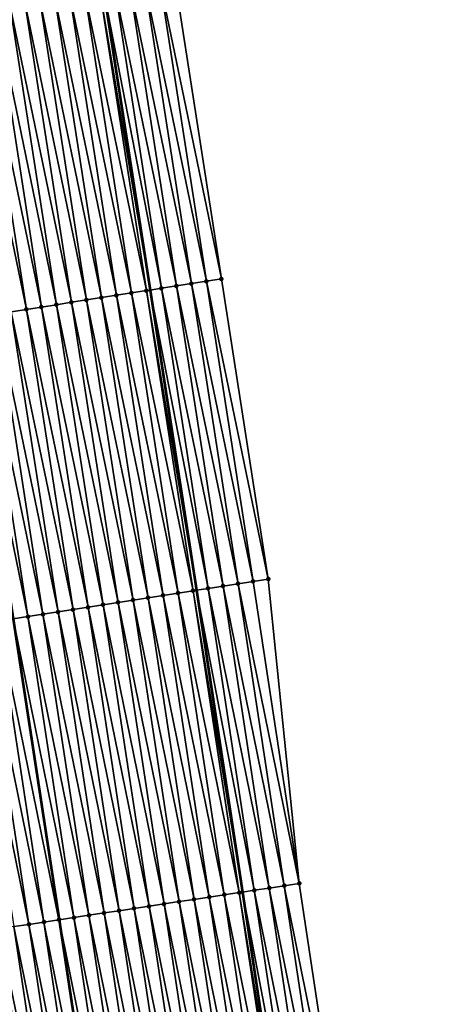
# Model space of a CAD drawing. Header units: feet. Extents: x 2010743 to 2022806, y 818705 to 837694.
# Tile 513 of 531: x 2011193 to 2011220, y 836795 to 836860. Entities that reach past the tile are written whole.
import ezdxf

# ---------------------------------------------------------------- set-up
doc = ezdxf.new("R2010")
doc.units = ezdxf.units.FT
doc.header["$MEASUREMENT"] = 0
for name, color, linetype, lineweight in [('EP_Travel Lane', 172, 'Continuous', 53), ('Road Shots', 141, 'Continuous', 100), ('STRIPING', 60, 'Continuous', 53)]:
    doc.layers.add(name, color=color, linetype=linetype, lineweight=lineweight)
doc.layers.add('I-77-MM17-21_NB-Surface-Border', color=7, linetype='Continuous')
doc.layers.add('I-77-MM17-21_NB-Surface-TIN', color=7, linetype='Continuous')

msp = doc.modelspace()

# ---------------------------------------------------------------- linework, layer by layer
at = {"layer": 'EP_Travel Lane'}
msp.add_polyline3d([(2011143.788, 837198.049, 349.843), (2011147.069, 837178.321, 349.642), (2011150.357, 837158.599, 349.461), (2011153.682, 837138.878, 349.257), (2011156.923, 837119.055, 349.034), (2011160.161, 837099.32, 348.841), (2011163.4, 837079.585, 348.559), (2011166.638, 837059.851, 348.291), (2011169.862, 837040.081, 348.042), (2011173.062, 837020.341, 347.773), (2011176.262, 837000.6, 347.535), (2011179.462, 836980.859, 347.267), (2011182.633, 836961.039, 346.971), (2011185.763, 836941.289, 346.625), (2011188.893, 836921.539, 346.26), (2011192.023, 836901.788, 345.91), (2011195.122, 836881.965, 345.542), (2011198.181, 836862.203, 345.228), (2011201.241, 836842.441, 344.868), (2011204.3, 836822.68, 344.507), (2011207.331, 836802.814, 344.144), (2011210.314, 836783.042, 343.765), (2011213.298, 836763.269, 343.41), (2011216.281, 836743.496, 343.031)], dxfattribs=at)
at = {"layer": 'I-77-MM17-21_NB-Surface-Border', "color": 3, "linetype": 'Continuous', "lineweight": -3}
msp.add_polyline3d([(2011145.518, 837198.339, 349.784), (2011147.835, 837178.45, 349.618), (2011153.111, 837159.062, 349.356), (2011158.39, 837139.67, 349.073), (2011161.623, 837119.826, 348.847), (2011164.852, 837100.089, 348.658), (2011169.067, 837080.515, 348.34), (2011172.295, 837060.779, 348.069), (2011174.527, 837040.84, 347.854), (2011177.726, 837021.099, 347.597), (2011179.938, 837001.197, 347.389), (2011183.137, 836981.457, 347.116), (2011185.322, 836961.468, 346.865), (2011189.441, 836941.875, 346.483), (2011193.561, 836922.282, 346.084), (2011196.692, 836902.532, 345.727), (2011199.802, 836882.695, 345.372), (2011202.873, 836862.935, 345.041), (2011205.945, 836843.176, 344.693), (2011209.017, 836823.416, 344.338), (2011211.067, 836803.381, 344.006), (2011214.051, 836783.608, 343.64), (2011215.057, 836763.535, 343.352), (2011220.018, 836744.062, 342.899)], dxfattribs=at)
at = {"layer": 'I-77-MM17-21_NB-Surface-TIN', "color": 128, "linetype": 'Continuous', "lineweight": -3}
for points in [[(2011202.981, 836842.713, 344.82), (2011199.909, 836862.472, 345.173), (2011198.921, 836862.318, 345.203)], [(2011203.969, 836842.867, 344.772), (2011200.897, 836862.627, 345.128), (2011199.909, 836862.472, 345.173)], [(2011202.981, 836842.713, 344.82), (2011203.969, 836842.867, 344.772), (2011199.909, 836862.472, 345.173)], [(2011204.957, 836843.021, 344.732), (2011201.885, 836862.781, 345.083), (2011200.897, 836862.627, 345.128)], [(2011203.969, 836842.867, 344.772), (2011204.957, 836843.021, 344.732), (2011200.897, 836862.627, 345.128)], [(2011201.885, 836862.781, 345.083), (2011205.945, 836843.176, 344.693), (2011202.873, 836862.935, 345.041)], [(2011204.957, 836843.021, 344.732), (2011205.945, 836843.176, 344.693), (2011201.885, 836862.781, 345.083)], [(2011199.029, 836842.097, 344.921), (2011195.957, 836861.856, 345.274), (2011194.969, 836861.702, 345.291)], [(2011200.017, 836842.25, 344.906), (2011196.945, 836862.01, 345.261), (2011195.957, 836861.856, 345.274)], [(2011199.029, 836842.097, 344.921), (2011200.017, 836842.25, 344.906), (2011195.957, 836861.856, 345.274)], [(2011201.005, 836842.405, 344.872), (2011197.933, 836862.164, 345.237), (2011196.945, 836862.01, 345.261)], [(2011200.017, 836842.25, 344.906), (2011201.005, 836842.405, 344.872), (2011196.945, 836862.01, 345.261)], [(2011197.933, 836862.164, 345.237), (2011201.241, 836842.441, 344.868), (2011198.181, 836862.203, 345.228)], [(2011201.005, 836842.405, 344.872), (2011201.241, 836842.441, 344.868), (2011197.933, 836862.164, 345.237)], [(2011201.993, 836842.559, 344.853), (2011198.921, 836862.318, 345.203), (2011198.181, 836862.203, 345.228)], [(2011201.993, 836842.559, 344.853), (2011198.181, 836862.203, 345.228), (2011201.241, 836842.441, 344.868)], [(2011201.993, 836842.559, 344.853), (2011202.981, 836842.713, 344.82), (2011198.921, 836862.318, 345.203)], [(2011195.076, 836841.481, 344.982), (2011192.005, 836861.241, 345.337), (2011191.016, 836861.087, 345.351)], [(2011196.064, 836841.635, 344.968), (2011192.993, 836861.394, 345.325), (2011192.005, 836861.241, 345.337)], [(2011195.076, 836841.481, 344.982), (2011196.064, 836841.635, 344.968), (2011192.005, 836861.241, 345.337)], [(2011197.052, 836841.789, 344.953), (2011193.981, 836861.548, 345.308), (2011192.993, 836861.394, 345.325)], [(2011196.064, 836841.635, 344.968), (2011197.052, 836841.789, 344.953), (2011192.993, 836861.394, 345.325)], [(2011198.041, 836841.943, 344.938), (2011194.969, 836861.702, 345.291), (2011193.981, 836861.548, 345.308)], [(2011197.052, 836841.789, 344.953), (2011198.041, 836841.943, 344.938), (2011193.981, 836861.548, 345.308)], [(2011198.041, 836841.943, 344.938), (2011199.029, 836842.097, 344.921), (2011194.969, 836861.702, 345.291)], [(2011193.1, 836841.173, 345.009), (2011190.028, 836860.933, 345.366), (2011189.04, 836860.779, 345.388)], [(2011192.112, 836841.02, 345.023), (2011193.1, 836841.173, 345.009), (2011189.04, 836860.779, 345.388)], [(2011194.088, 836841.327, 344.994), (2011191.016, 836861.087, 345.351), (2011190.028, 836860.933, 345.366)], [(2011193.1, 836841.173, 345.009), (2011194.088, 836841.327, 344.994), (2011190.028, 836860.933, 345.366)], [(2011194.088, 836841.327, 344.994), (2011195.076, 836841.481, 344.982), (2011191.016, 836861.087, 345.351)], [(2011209.017, 836823.416, 344.338), (2011205.945, 836843.176, 344.693), (2011204.957, 836843.021, 344.732)], [(2011204.076, 836822.645, 344.513), (2011201.005, 836842.405, 344.872), (2011200.017, 836842.25, 344.906)], [(2011201.005, 836842.405, 344.872), (2011204.3, 836822.68, 344.507), (2011201.241, 836842.441, 344.868)], [(2011204.076, 836822.645, 344.513), (2011204.3, 836822.68, 344.507), (2011201.005, 836842.405, 344.872)], [(2011205.064, 836822.799, 344.485), (2011201.993, 836842.559, 344.853), (2011201.241, 836842.441, 344.868)], [(2011205.064, 836822.799, 344.485), (2011201.241, 836842.441, 344.868), (2011204.3, 836822.68, 344.507)], [(2011206.052, 836822.954, 344.446), (2011202.981, 836842.713, 344.82), (2011201.993, 836842.559, 344.853)], [(2011205.064, 836822.799, 344.485), (2011206.052, 836822.954, 344.446), (2011201.993, 836842.559, 344.853)], [(2011207.04, 836823.108, 344.411), (2011203.969, 836842.867, 344.772), (2011202.981, 836842.713, 344.82)], [(2011206.052, 836822.954, 344.446), (2011207.04, 836823.108, 344.411), (2011202.981, 836842.713, 344.82)], [(2011208.029, 836823.262, 344.376), (2011204.957, 836843.021, 344.732), (2011203.969, 836842.867, 344.772)], [(2011207.04, 836823.108, 344.411), (2011208.029, 836823.262, 344.376), (2011203.969, 836842.867, 344.772)], [(2011208.029, 836823.262, 344.376), (2011209.017, 836823.416, 344.338), (2011204.957, 836843.021, 344.732)], [(2011200.124, 836822.029, 344.589), (2011197.052, 836841.789, 344.953), (2011196.064, 836841.635, 344.968)], [(2011201.112, 836822.183, 344.571), (2011198.041, 836841.943, 344.938), (2011197.052, 836841.789, 344.953)], [(2011200.124, 836822.029, 344.589), (2011201.112, 836822.183, 344.571), (2011197.052, 836841.789, 344.953)], [(2011202.1, 836822.337, 344.553), (2011199.029, 836842.097, 344.921), (2011198.041, 836841.943, 344.938)], [(2011201.112, 836822.183, 344.571), (2011202.1, 836822.337, 344.553), (2011198.041, 836841.943, 344.938)], [(2011203.088, 836822.491, 344.535), (2011200.017, 836842.25, 344.906), (2011199.029, 836842.097, 344.921)], [(2011202.1, 836822.337, 344.553), (2011203.088, 836822.491, 344.535), (2011199.029, 836842.097, 344.921)], [(2011203.088, 836822.491, 344.535), (2011204.076, 836822.645, 344.513), (2011200.017, 836842.25, 344.906)], [(2011196.172, 836821.414, 344.642), (2011193.1, 836841.173, 345.009), (2011192.112, 836841.02, 345.023)], [(2011197.16, 836821.568, 344.628), (2011194.088, 836841.327, 344.994), (2011193.1, 836841.173, 345.009)], [(2011196.172, 836821.414, 344.642), (2011197.16, 836821.568, 344.628), (2011193.1, 836841.173, 345.009)], [(2011198.148, 836821.722, 344.616), (2011195.076, 836841.481, 344.982), (2011194.088, 836841.327, 344.994)], [(2011197.16, 836821.568, 344.628), (2011198.148, 836821.722, 344.616), (2011194.088, 836841.327, 344.994)], [(2011199.136, 836821.876, 344.604), (2011196.064, 836841.635, 344.968), (2011195.076, 836841.481, 344.982)], [(2011198.148, 836821.722, 344.616), (2011199.136, 836821.876, 344.604), (2011195.076, 836841.481, 344.982)], [(2011199.136, 836821.876, 344.604), (2011200.124, 836822.029, 344.589), (2011196.064, 836841.635, 344.968)], [(2011193.207, 836820.952, 344.698), (2011190.136, 836840.712, 345.07), (2011189.168, 836840.561, 345.072)], [(2011193.207, 836820.952, 344.698), (2011189.168, 836840.561, 345.072), (2011192.228, 836820.8, 344.699)], [(2011194.195, 836821.106, 344.672), (2011191.124, 836840.866, 345.041), (2011190.136, 836840.712, 345.07)], [(2011193.207, 836820.952, 344.698), (2011194.195, 836821.106, 344.672), (2011190.136, 836840.712, 345.07)], [(2011195.184, 836821.26, 344.659), (2011192.112, 836841.02, 345.023), (2011191.124, 836840.866, 345.041)], [(2011194.195, 836821.106, 344.672), (2011195.184, 836821.26, 344.659), (2011191.124, 836840.866, 345.041)], [(2011195.184, 836821.26, 344.659), (2011196.172, 836821.414, 344.642), (2011192.112, 836841.02, 345.023)], [(2011209.09, 836803.081, 344.086), (2011206.052, 836822.954, 344.446), (2011205.064, 836822.799, 344.485)], [(2011210.078, 836803.231, 344.046), (2011207.04, 836823.108, 344.411), (2011206.052, 836822.954, 344.446)], [(2011209.09, 836803.081, 344.086), (2011210.078, 836803.231, 344.046), (2011206.052, 836822.954, 344.446)], [(2011211.067, 836803.381, 344.006), (2011208.029, 836823.262, 344.376), (2011207.04, 836823.108, 344.411)], [(2011210.078, 836803.231, 344.046), (2011211.067, 836803.381, 344.006), (2011207.04, 836823.108, 344.411)], [(2011211.067, 836803.381, 344.006), (2011209.017, 836823.416, 344.338), (2011208.029, 836823.262, 344.376)], [(2011205.135, 836802.482, 344.189), (2011202.1, 836822.337, 344.553), (2011201.112, 836822.183, 344.571)], [(2011206.123, 836802.632, 344.174), (2011203.088, 836822.491, 344.535), (2011202.1, 836822.337, 344.553)], [(2011205.135, 836802.482, 344.189), (2011206.123, 836802.632, 344.174), (2011202.1, 836822.337, 344.553)], [(2011207.112, 836802.781, 344.151), (2011204.076, 836822.645, 344.513), (2011203.088, 836822.491, 344.535)], [(2011206.123, 836802.632, 344.174), (2011207.112, 836802.781, 344.151), (2011203.088, 836822.491, 344.535)], [(2011204.076, 836822.645, 344.513), (2011207.331, 836802.814, 344.144), (2011204.3, 836822.68, 344.507)], [(2011207.112, 836802.781, 344.151), (2011207.331, 836802.814, 344.144), (2011204.076, 836822.645, 344.513)], [(2011208.101, 836802.931, 344.121), (2011205.064, 836822.799, 344.485), (2011204.3, 836822.68, 344.507)], [(2011208.101, 836802.931, 344.121), (2011204.3, 836822.68, 344.507), (2011207.331, 836802.814, 344.144)], [(2011208.101, 836802.931, 344.121), (2011209.09, 836803.081, 344.086), (2011205.064, 836822.799, 344.485)], [(2011201.18, 836801.884, 344.246), (2011198.148, 836821.722, 344.616), (2011197.16, 836821.568, 344.628)], [(2011202.168, 836802.034, 344.231), (2011199.136, 836821.876, 344.604), (2011198.148, 836821.722, 344.616)], [(2011201.18, 836801.884, 344.246), (2011202.168, 836802.034, 344.231), (2011198.148, 836821.722, 344.616)], [(2011203.157, 836802.183, 344.219), (2011200.124, 836822.029, 344.589), (2011199.136, 836821.876, 344.604)], [(2011202.168, 836802.034, 344.231), (2011203.157, 836802.183, 344.219), (2011199.136, 836821.876, 344.604)], [(2011204.146, 836802.333, 344.205), (2011201.112, 836822.183, 344.571), (2011200.124, 836822.029, 344.589)], [(2011203.157, 836802.183, 344.219), (2011204.146, 836802.333, 344.205), (2011200.124, 836822.029, 344.589)], [(2011204.146, 836802.333, 344.205), (2011205.135, 836802.482, 344.189), (2011201.112, 836822.183, 344.571)], [(2011197.224, 836801.286, 344.307), (2011194.195, 836821.106, 344.672), (2011193.207, 836820.952, 344.698)], [(2011198.213, 836801.436, 344.289), (2011195.184, 836821.26, 344.659), (2011194.195, 836821.106, 344.672)], [(2011197.224, 836801.286, 344.307), (2011198.213, 836801.436, 344.289), (2011194.195, 836821.106, 344.672)], [(2011199.202, 836801.586, 344.271), (2011196.172, 836821.414, 344.642), (2011195.184, 836821.26, 344.659)], [(2011198.213, 836801.436, 344.289), (2011199.202, 836801.586, 344.271), (2011195.184, 836821.26, 344.659)], [(2011200.191, 836801.735, 344.257), (2011197.16, 836821.568, 344.628), (2011196.172, 836821.414, 344.642)], [(2011199.202, 836801.586, 344.271), (2011200.191, 836801.735, 344.257), (2011196.172, 836821.414, 344.642)], [(2011200.191, 836801.735, 344.257), (2011201.18, 836801.884, 344.246), (2011197.16, 836821.568, 344.628)], [(2011193.269, 836800.688, 344.377), (2011190.243, 836820.491, 344.738), (2011189.255, 836820.337, 344.754)], [(2011194.258, 836800.838, 344.359), (2011191.231, 836820.645, 344.723), (2011190.243, 836820.491, 344.738)], [(2011193.269, 836800.688, 344.377), (2011194.258, 836800.838, 344.359), (2011190.243, 836820.491, 344.738)], [(2011195.247, 836800.988, 344.335), (2011192.219, 836820.799, 344.699), (2011191.231, 836820.645, 344.723)], [(2011194.258, 836800.838, 344.359), (2011195.247, 836800.988, 344.335), (2011191.231, 836820.645, 344.723)], [(2011192.219, 836820.799, 344.699), (2011195.25, 836800.988, 344.335), (2011192.228, 836820.8, 344.699)], [(2011195.247, 836800.988, 344.335), (2011195.25, 836800.988, 344.335), (2011192.219, 836820.799, 344.699)], [(2011196.236, 836801.137, 344.329), (2011193.207, 836820.952, 344.698), (2011192.228, 836820.8, 344.699)], [(2011196.236, 836801.137, 344.329), (2011192.228, 836820.8, 344.699), (2011195.25, 836800.988, 344.335)], [(2011196.236, 836801.137, 344.329), (2011197.224, 836801.286, 344.307), (2011193.207, 836820.952, 344.698)], [(2011192.281, 836800.539, 344.391), (2011193.269, 836800.688, 344.377), (2011189.255, 836820.337, 344.754)], [(2011211.084, 836783.158, 343.746), (2011208.101, 836802.931, 344.121), (2011207.331, 836802.814, 344.144)], [(2011212.073, 836783.308, 343.716), (2011209.09, 836803.081, 344.086), (2011208.101, 836802.931, 344.121)], [(2011211.084, 836783.158, 343.746), (2011212.073, 836783.308, 343.716), (2011208.101, 836802.931, 344.121)], [(2011213.062, 836783.458, 343.68), (2011210.078, 836803.231, 344.046), (2011209.09, 836803.081, 344.086)], [(2011212.073, 836783.308, 343.716), (2011213.062, 836783.458, 343.68), (2011209.09, 836803.081, 344.086)], [(2011214.051, 836783.608, 343.64), (2011211.067, 836803.381, 344.006), (2011210.078, 836803.231, 344.046)], [(2011213.062, 836783.458, 343.68), (2011214.051, 836783.608, 343.64), (2011210.078, 836803.231, 344.046)], [(2011207.129, 836782.56, 343.825), (2011204.146, 836802.333, 344.205), (2011203.157, 836802.183, 344.219)], [(2011208.118, 836782.71, 343.811), (2011205.135, 836802.482, 344.189), (2011204.146, 836802.333, 344.205)], [(2011207.129, 836782.56, 343.825), (2011208.118, 836782.71, 343.811), (2011204.146, 836802.333, 344.205)], [(2011209.107, 836782.859, 343.792), (2011206.123, 836802.632, 344.174), (2011205.135, 836802.482, 344.189)], [(2011208.118, 836782.71, 343.811), (2011209.107, 836782.859, 343.792), (2011205.135, 836802.482, 344.189)], [(2011210.096, 836783.009, 343.77), (2011207.112, 836802.781, 344.151), (2011206.123, 836802.632, 344.174)], [(2011209.107, 836782.859, 343.792), (2011210.096, 836783.009, 343.77), (2011206.123, 836802.632, 344.174)], [(2011207.112, 836802.781, 344.151), (2011210.314, 836783.042, 343.765), (2011207.331, 836802.814, 344.144)], [(2011210.096, 836783.009, 343.77), (2011210.314, 836783.042, 343.765), (2011207.112, 836802.781, 344.151)], [(2011211.084, 836783.158, 343.746), (2011207.331, 836802.814, 344.144), (2011210.314, 836783.042, 343.765)], [(2011202.186, 836781.813, 343.889), (2011199.202, 836801.586, 344.271), (2011198.213, 836801.436, 344.289)], [(2011203.174, 836781.962, 343.872), (2011200.191, 836801.735, 344.257), (2011199.202, 836801.586, 344.271)], [(2011202.186, 836781.813, 343.889), (2011203.174, 836781.962, 343.872), (2011199.202, 836801.586, 344.271)], [(2011204.163, 836782.112, 343.86), (2011201.18, 836801.884, 344.246), (2011200.191, 836801.735, 344.257)], [(2011203.174, 836781.962, 343.872), (2011204.163, 836782.112, 343.86), (2011200.191, 836801.735, 344.257)], [(2011205.152, 836782.261, 343.851), (2011202.168, 836802.034, 344.231), (2011201.18, 836801.884, 344.246)], [(2011204.163, 836782.112, 343.86), (2011205.152, 836782.261, 343.851), (2011201.18, 836801.884, 344.246)], [(2011206.141, 836782.411, 343.837), (2011203.157, 836802.183, 344.219), (2011202.168, 836802.034, 344.231)], [(2011205.152, 836782.261, 343.851), (2011206.141, 836782.411, 343.837), (2011202.168, 836802.034, 344.231)], [(2011206.141, 836782.411, 343.837), (2011207.129, 836782.56, 343.825), (2011203.157, 836802.183, 344.219)], [(2011198.23, 836781.215, 343.957), (2011195.247, 836800.988, 344.335), (2011194.258, 836800.838, 344.359)], [(2011195.247, 836800.988, 344.335), (2011198.234, 836781.215, 343.957), (2011195.25, 836800.988, 344.335)], [(2011198.23, 836781.215, 343.957), (2011198.234, 836781.215, 343.957), (2011195.247, 836800.988, 344.335)], [(2011199.219, 836781.364, 343.944), (2011196.236, 836801.137, 344.329), (2011195.25, 836800.988, 344.335)], [(2011199.219, 836781.364, 343.944), (2011195.25, 836800.988, 344.335), (2011198.234, 836781.215, 343.957)], [(2011200.208, 836781.514, 343.925), (2011197.224, 836801.286, 344.307), (2011196.236, 836801.137, 344.329)], [(2011199.219, 836781.364, 343.944), (2011200.208, 836781.514, 343.925), (2011196.236, 836801.137, 344.329)], [(2011201.197, 836781.663, 343.907), (2011198.213, 836801.436, 344.289), (2011197.224, 836801.286, 344.307)], [(2011200.208, 836781.514, 343.925), (2011201.197, 836781.663, 343.907), (2011197.224, 836801.286, 344.307)], [(2011201.197, 836781.663, 343.907), (2011202.186, 836781.813, 343.889), (2011198.213, 836801.436, 344.289)], [(2011194.275, 836780.617, 344.032), (2011191.292, 836800.389, 344.409), (2011190.303, 836800.24, 344.428)], [(2011195.264, 836780.766, 344.013), (2011192.281, 836800.539, 344.391), (2011191.292, 836800.389, 344.409)], [(2011194.275, 836780.617, 344.032), (2011195.264, 836780.766, 344.013), (2011191.292, 836800.389, 344.409)], [(2011196.253, 836780.916, 343.995), (2011193.269, 836800.688, 344.377), (2011192.281, 836800.539, 344.391)], [(2011195.264, 836780.766, 344.013), (2011196.253, 836780.916, 343.995), (2011192.281, 836800.539, 344.391)], [(2011197.242, 836781.065, 343.978), (2011194.258, 836800.838, 344.359), (2011193.269, 836800.688, 344.377)], [(2011196.253, 836780.916, 343.995), (2011197.242, 836781.065, 343.978), (2011193.269, 836800.688, 344.377)], [(2011197.242, 836781.065, 343.978), (2011198.23, 836781.215, 343.957), (2011194.258, 836800.838, 344.359)], [(2011193.287, 836780.467, 344.053), (2011190.303, 836800.24, 344.428), (2011189.314, 836800.09, 344.452)], [(2011192.298, 836780.318, 344.075), (2011193.287, 836780.467, 344.053), (2011189.314, 836800.09, 344.452)], [(2011193.287, 836780.467, 344.053), (2011194.275, 836780.617, 344.032), (2011190.303, 836800.24, 344.428)]]:
    msp.add_3dface(points, dxfattribs=at)
at = {"layer": 'Road Shots', "lineweight": 100}
for p in [(2011205.945, 836843.176, 344.693), (2011201.005, 836842.405, 344.872), (2011201.993, 836842.559, 344.853), (2011202.981, 836842.713, 344.82), (2011203.969, 836842.867, 344.772), (2011204.957, 836843.021, 344.732), (2011197.052, 836841.789, 344.953), (2011198.041, 836841.943, 344.938), (2011199.029, 836842.097, 344.921), (2011200.017, 836842.25, 344.906), (2011193.1, 836841.173, 345.009), (2011194.088, 836841.327, 344.994), (2011195.076, 836841.481, 344.982), (2011196.064, 836841.635, 344.968), (2011206.052, 836822.954, 344.446), (2011207.04, 836823.108, 344.411), (2011208.029, 836823.262, 344.376), (2011209.017, 836823.416, 344.338), (2011202.1, 836822.337, 344.553), (2011203.088, 836822.491, 344.535), (2011204.076, 836822.645, 344.513), (2011205.064, 836822.799, 344.485), (2011198.148, 836821.722, 344.616), (2011199.136, 836821.876, 344.604), (2011200.124, 836822.029, 344.589), (2011201.112, 836822.183, 344.571), (2011194.195, 836821.106, 344.672), (2011195.184, 836821.26, 344.659), (2011196.172, 836821.414, 344.642), (2011197.16, 836821.568, 344.628), (2011193.207, 836820.952, 344.698), (2011208.101, 836802.931, 344.121), (2011209.09, 836803.081, 344.086), (2011210.078, 836803.231, 344.046), (2011211.067, 836803.381, 344.006), (2011204.146, 836802.333, 344.205), (2011205.135, 836802.482, 344.189), (2011206.123, 836802.632, 344.174), (2011207.112, 836802.781, 344.151), (2011199.202, 836801.586, 344.271), (2011200.191, 836801.735, 344.257), (2011201.18, 836801.884, 344.246), (2011202.168, 836802.034, 344.231), (2011203.157, 836802.183, 344.219), (2011195.247, 836800.988, 344.335), (2011196.236, 836801.137, 344.329), (2011197.224, 836801.286, 344.307), (2011198.213, 836801.436, 344.289), (2011193.269, 836800.688, 344.377), (2011194.258, 836800.838, 344.359)]:
    msp.add_point(p, dxfattribs=at)
at = {"layer": 'STRIPING'}
msp.add_polyline3d([(2011131.757, 837196.032, 350.08), (2011135.05, 837176.306, 349.881), (2011138.349, 837156.583, 349.708), (2011141.673, 837136.862, 349.483), (2011144.897, 837117.085, 349.242), (2011148.125, 837097.349, 349.021), (2011151.353, 837077.612, 348.784), (2011154.582, 837057.876, 348.537), (2011157.797, 837038.123, 348.276), (2011160.997, 837018.382, 348.01), (2011164.196, 836998.641, 347.774), (2011167.395, 836978.901, 347.488), (2011170.56, 836959.122, 347.172), (2011173.692, 836939.371, 346.826), (2011176.823, 836919.621, 346.487), (2011179.955, 836899.871, 346.118), (2011183.049, 836880.084, 345.755), (2011186.109, 836860.322, 345.438), (2011189.168, 836840.561, 345.072), (2011192.228, 836820.8, 344.699), (2011195.25, 836800.988, 344.335), (2011198.234, 836781.215, 343.957), (2011201.218, 836761.443, 343.585), (2011204.201, 836741.669, 343.254)], dxfattribs=at)

doc.saveas('drawing.dxf')
